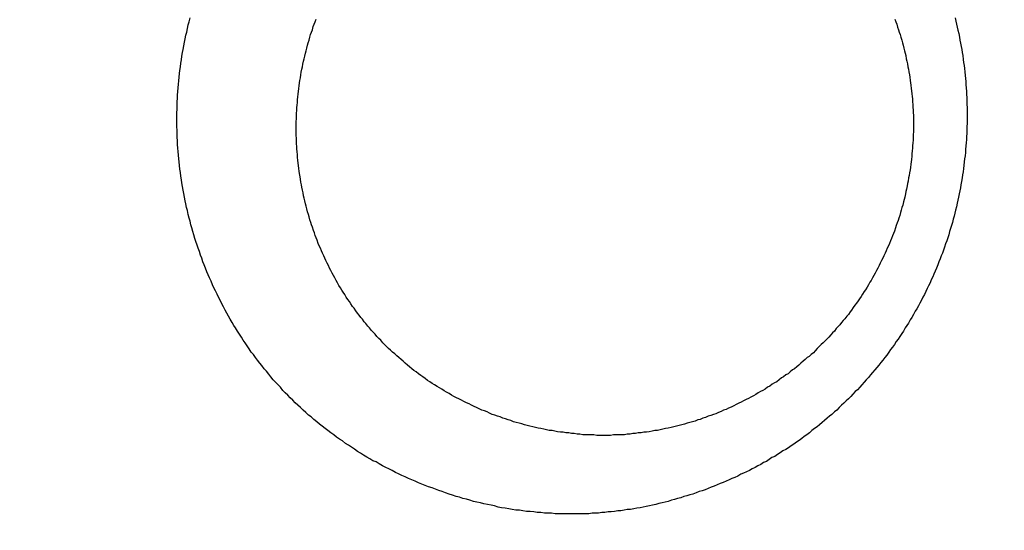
# Model space of a CAD drawing. Header units: millimetres. Extents: x -604189 to 881711, y -381903 to -7297.
# Tile 871 of 1056: x -558635 to -558619, y -165473 to -165465. Entities that reach past the tile are written whole.
import ezdxf

# ---------------------------------------------------------------- set-up
doc = ezdxf.new("R2010")
doc.units = ezdxf.units.MM
doc.header["$LTSCALE"] = 100
doc.linetypes.add('0.5_0.5', pattern=[1, 0.5, -0.5])
doc.linetypes.add('ACAD_ISO04W100', pattern=[30.5, 24, -3, 0.5, -3])
doc.layers.get('Defpoints').update_dxf_attribs({"color": 30})
doc.layers.add('OPIS', color=7, linetype='Continuous')
doc.layers.add('strop osie', color=80, linetype='ACAD_ISO04W100', lineweight=5)
doc.styles.get("Standard").update_dxf_attribs({"font": 'romans.shx', "width": 0.5})
doc.dimstyles.new('1 50', dxfattribs={"dimtxt": 150, "dimasz": 80, "dimexe": 1, "dimexo": 1, "dimgap": 20, "dimtad": 1, "dimdec": 0, "dimlfac": 0.1, "dimtxsty": 'Standard', "dimblk": 'ARCHTICK', "dimcen": 200, "dimclrd": 2, "dimadec": 1, "dimazin": 0, "dimtfac": 1, "dimtdec": 0, "dimtmove": 0, "dimatfit": 3, "dimldrblk": 'ARCHTICK', "dimfxl": 120, "dimfxlon": 1, "dimtfill": 1, "dimarcsym": 0})

# ---------------------------------------------------------------- blocks, each defined once
blk = doc.blocks.new('_ArchTick')
at = {"layer": 'strop osie', "color": 0, "const_width": 0.15}
blk.add_lwpolyline([(-0.5, -0.5), (0.5, 0.5)], dxfattribs=at)
blk = doc.blocks.new('*D3294')
at = {"layer": 'Defpoints', "color": 0, "linetype": 'ByBlock', "lineweight": 5, "transparency": 16777216}
for p in [(-595783.126, -159420.303), (-593748.924, -159420.303), (-552118.935, -179940.303)]:
    blk.add_point(p, dxfattribs=at)
at = {"layer": 'OPIS', "color": 0, "linetype": 'Continuous', "lineweight": -2, "transparency": 16777216}
for p, q in [((-595723.126, -159420.303), (-595784.126, -159420.303)), ((-595723.126, -179940.303), (-595784.126, -179940.303))]:
    blk.add_line(p, q, dxfattribs=at)
at = {"layer": 'OPIS', "color": 2, "lineweight": -2, "transparency": 16777216}
blk.add_line((-595783.126, -179940.303), (-595783.126, -159420.303), dxfattribs=at)
at = {"layer": 'OPIS', "color": 2, "linetype": 'ByBlock', "lineweight": -2, "transparency": 16777216, "xscale": 80, "yscale": 80, "zscale": 80}
for p, rotation in [((-595783.126, -159420.303), 90), ((-595783.126, -179940.303), 270)]:
    blk.add_blockref('_ArchTick', p, dxfattribs=dict(at, rotation=rotation))
at = {"layer": 'OPIS', "color": 0, "linetype": 'ByBlock', "lineweight": 13, "transparency": 16777216, "insert": (-595878.126, -169680.303), "char_height": 150, "attachment_point": 5, "rotation": 90, "bg_fill": 3, "box_fill_scale": 1.1, "bg_fill_color": 256, "bg_fill_true_color": 13158600, "bg_fill_transparency": 0}
blk.add_mtext('2052', dxfattribs=at)

msp = doc.modelspace()

# ---------------------------------------------------------------- hatches: boundary and pattern name
at = {"layer": 'OPIS', "linetype": 'ByBlock', "lineweight": 15}
h = msp.add_hatch(dxfattribs=at)
h.set_pattern_fill('ANSI37', color=0, scale=80, angle=45)
h.set_pattern_definition([(90, (-306927.96, 32475.8), (-254, 0), []), (180, (-306927.96, 32475.8), (-3e-14, -254), [])])
h.paths.add_polyline_path([(-559745.616, -168470.303), (-559845.616, -168470.303), (-559845.616, -168410.303), (-559745.616, -168410.303), (-559745.616, -168350.303), (-560845.616, -168350.303), (-560845.616, -168410.303), (-560745.616, -168410.303), (-560745.616, -168470.303, 0.267949), (-560295.616, -169249.726), (-560295.616, -169481.184, -0.414214), (-559952.679, -169824.121, -1), (-560638.553, -169824.121, -0.414214), (-560295.616, -169481.184), (-560295.616, -169249.726, -0.267949), (-560745.616, -168470.303), (-560845.616, -168470.303), (-560845.616, -168350.303), (-561118.924, -168350.303), (-561118.924, -172095.291), (-559553.922, -172095.29), (-559553.924, -168350.303), (-559745.616, -168350.303)])
h.paths.add_polyline_path([(-560989.238, -171970.288), (-560989.238, -171369.43), (-560514.238, -171369.43, -0.414232), (-560506.238, -171377.43), (-560506.238, -171961.436, -0.403374), (-560513.94, -171969.43), (-560989.238, -171969.43), (-560998.924, -171970.288)], flags=16)
h.paths.add_polyline_path([(-560569.238, -171447.43), (-560569.238, -171891.43, -0.414209), (-560619.237, -171941.43), (-560824.236, -171941.432, -0.414225), (-560874.238, -171891.432), (-560874.238, -171447.432, -0.414209), (-560824.238, -171397.432), (-560619.238, -171397.43, -0.414216)], flags=0)
h.paths.add_polyline_path([(-560754.738, -171692.272), (-560768.264, -171689.534), (-560778.52, -171674.091), (-560777.58, -171669.433), (-560791.338, -171669.433), (-560788.513, -171683.421), (-560780.618, -171695.311), (-560768.728, -171703.206), (-560754.738, -171706.031)], flags=0)
h.paths.add_polyline_path([(-560926.538, -171669.432), (-560944.038, -171669.432), (-560944.038, -171669.432), (-560938.912, -171681.806), (-560926.538, -171686.932)], flags=0)
h.paths.add_polyline_path([(-559553.926, -164304.92), (-559553.926, -164080.303), (-560998.924, -164080.303), (-560998.924, -164130.303), (-561051.758, -164130.303), (-561051.758, -164230.303), (-561112.409, -164230.303), (-561118.259, -165128.236), (-561111.758, -165130.303), (-561051.758, -165130.303), (-561051.758, -165230.303), (-560998.924, -165230.303), (-560998.924, -165930.303), (-560968.924, -165930.303), (-559691.758, -165930.303), (-559691.758, -166884.924, -0.259771), (-560368.468, -166480.303), (-560576.781, -166480.303, -0.694758), (-561118.924, -166682.141), (-561118.924, -167150.303), (-559553.924, -167150.303), (-559553.925, -165742.585, -0.501722), (-560517.887, -165023.753, -0.501722)])
h.paths.add_polyline_path([(-561051.758, -166930.303), (-561051.758, -167030.303), (-561111.758, -167030.303), (-561111.758, -166930.303)], flags=16)
h.paths.add_polyline_path([(-559553.926, -164304.92, 0.501722), (-560517.887, -165023.753, 0.501722), (-559553.925, -165742.585)], flags=17)
h.paths.add_polyline_path([(-559017.887, -165023.753, 0.331805), (-559553.926, -164304.92), (-559553.925, -165742.585, 0.331804)], flags=17)
h.paths.add_polyline_path([(-558393.92, -165930.303), (-559553.925, -165930.303), (-559553.924, -167030.303), (-558393.92, -167030.303)])
edge = h.paths.add_edge_path(flags=16)
edge.add_ellipse((-558869.257, -166529.058), major_axis=(0, 174.945), ratio=0.835608, start_angle=0, end_angle=180, ccw=False)
edge.add_line((-558869.023, -166354.089), (-558868.837, -166354.113))
edge.add_line((-558868.837, -166354.113), (-558551.758, -166354.113))
edge.add_ellipse((-558534.042, -166361.126), major_axis=(0, 22.068), ratio=0.905257, start_angle=0, end_angle=83.7318, ccw=False)
edge.add_line((-558534.042, -166339.058), (-558415.442, -166339.058))
edge.add_line((-558415.442, -166339.058), (-558415.442, -166719.058))
edge.add_line((-558415.442, -166719.058), (-558534.042, -166719.058))
edge.add_ellipse((-558534.042, -166696.99), major_axis=(0, 22.068), ratio=0.905257, start_angle=108.5291, end_angle=180, ccw=False)
edge.add_line((-558552.984, -166704.003), (-558869.257, -166704.003))
edge = h.paths.add_edge_path(flags=16)
edge.add_ellipse((-558655.149, -165473.071), major_axis=(119.577, 0), ratio=0.9754616, start_angle=134.53493, end_angle=225.46507, ccw=False)
edge.add_ellipse((-558571.362, -165553.094), major_axis=(-236.828, 0), ratio=0.9754616, start_angle=293.07706, end_angle=315.06459, ccw=False)
edge.add_ellipse((-558581.121, -165519.064), major_axis=(-200.962, 0), ratio=0.9754616, start_angle=268.86913, end_angle=294.41602, ccw=False)
edge.add_line((-558577.155, -165323.071), (-558434.725, -165323.071))
edge.add_line((-558434.725, -165323.071), (-558434.725, -165623.07))
edge.add_line((-558434.725, -165623.07), (-558577.155, -165623.07))
edge.add_ellipse((-558581.121, -165427.077), major_axis=(200.962, 0), ratio=0.9754616, start_angle=245.58398, end_angle=271.13087, ccw=False)
edge.add_ellipse((-558571.362, -165393.047), major_axis=(-236.828, 0), ratio=0.9754616, start_angle=404.93541, end_angle=426.92294, ccw=False)
h.paths.add_polyline_path([(-559691.758, -166075.303), (-560476.988, -166075.303, 0.131652), (-560368.468, -166480.303), (-559691.758, -166480.303)], flags=17)
h.paths.add_polyline_path([(-560476.988, -166075.303), (-559691.758, -166075.303), (-559691.758, -165930.303), (-560991.758, -165930.303), (-561051.758, -165930.303), (-561051.758, -166030.303), (-561118.924, -166030.303), (-561118.924, -166278.466, -0.694758), (-560576.781, -166480.303), (-560368.468, -166480.303, -0.131652)], flags=17)
h.paths.add_polyline_path([(-571773.92, -161590.543), (-574108.188, -161590.543), (-574098.917, -166615.286), (-571773.92, -166615.284)])
h.paths.add_polyline_path([(-559933.216, -164919.201), (-558639.203, -164919.201), (-558639.203, -164793.34), (-559933.216, -164793.34)], flags=25)
h.paths.add_polyline_path([(-560038.72, -166687.588), (-559732.99, -166687.588), (-559732.99, -166284.59), (-560038.72, -166284.59)], flags=25)
h.paths.add_polyline_path([(-559928.871, -165007.1), (-559413.75, -165007.1), (-559413.75, -164907.76), (-559928.871, -164907.76)], flags=9)
h.paths.add_polyline_path([(-559933.216, -164919.201), (-558639.203, -164919.201), (-558639.203, -164793.34), (-559933.216, -164793.34)], flags=25)
h.paths.add_polyline_path([(-560330.859, -165014.578), (-559994.182, -165014.578), (-559994.182, -164899.195), (-560330.859, -164899.195)], flags=24)
h.paths.add_polyline_path([(-560290.204, -164902.837), (-560108.354, -164902.837), (-560108.354, -164804.807), (-560290.204, -164804.807)], flags=24)
h.paths.add_polyline_path([(-560498.866, -166997.342), (-559983.744, -166997.342), (-559983.744, -166898.002), (-560498.866, -166898.002)], flags=24)
h.paths.add_polyline_path([(-560498.79, -166887.342), (-559655.724, -166887.342), (-559655.724, -166788.002), (-560498.79, -166788.002)], flags=24)
h.paths.add_polyline_path([(-560900.853, -167004.82), (-560564.177, -167004.82), (-560564.177, -166889.437), (-560900.853, -166889.437)], flags=24)
h.paths.add_polyline_path([(-560860.199, -166893.079), (-560678.349, -166893.079), (-560678.349, -166795.049), (-560860.199, -166795.049)], flags=24)
h.paths.add_polyline_path([(-560525.168, -170610.564), (-560010.047, -170610.564), (-560010.047, -170511.224), (-560525.168, -170511.224)], flags=24)
h.paths.add_polyline_path([(-560529.513, -170522.665), (-559444.307, -170522.665), (-559444.307, -170396.804), (-560529.513, -170396.804)], flags=9)
h.paths.add_polyline_path([(-560927.156, -170618.042), (-560590.479, -170618.042), (-560590.479, -170502.659), (-560927.156, -170502.659)], flags=24)
h.paths.add_polyline_path([(-560886.501, -170506.301), (-560704.651, -170506.301), (-560704.651, -170408.271), (-560886.501, -170408.271)], flags=24)
h.paths.add_polyline_path([(-560065.3, -168940.358), (-560065.3, -168600.658), (-560513.076, -168600.658), (-560513.076, -168940.358)], flags=24)
h.paths.add_polyline_path([(-559111.526, -164087.386), (-558760.99, -164087.386), (-558760.815, -164093.192), (-558760.644, -164098.997), (-558760.476, -164104.803), (-558760.311, -164110.608), (-558760.15, -164116.414), (-558759.991, -164122.22), (-558759.835, -164128.025), (-558759.683, -164133.831), (-558759.534, -164139.637), (-558759.387, -164145.443), (-558759.244, -164151.25), (-558759.104, -164157.056), (-558758.967, -164162.862), (-558758.833, -164168.669), (-558758.702, -164174.475), (-558758.575, -164180.282), (-558758.45, -164186.088), (-558758.328, -164191.895), (-558758.21, -164197.701), (-558758.094, -164203.508), (-558757.982, -164209.315), (-558757.872, -164215.122), (-558757.766, -164220.929), (-558757.663, -164226.736), (-558757.563, -164232.543), (-558757.465, -164238.35), (-558757.371, -164244.157), (-558757.28, -164249.965), (-558757.192, -164255.772), (-558757.107, -164261.579), (-558757.025, -164267.387), (-558756.946, -164273.194), (-558756.87, -164279.001), (-558756.797, -164284.809), (-558756.728, -164290.616), (-558756.661, -164296.424), (-558756.598, -164302.232), (-558756.538, -164308.039), (-558756.482, -164313.847), (-558756.428, -164319.654), (-558756.378, -164325.462), (-558756.332, -164331.27), (-558756.288, -164337.078), (-558756.248, -164342.885), (-558756.212, -164348.693), (-558756.178, -164354.501), (-558756.147, -164360.309), (-558756.118, -164366.117), (-558756.091, -164371.925), (-558756.066, -164377.733), (-558756.042, -164383.541), (-558756.02, -164389.348), (-558756.004, -164395.156), (-558755.999, -164400.964), (-558756.007, -164406.772), (-558756.031, -164412.58), (-558756.073, -164418.388), (-558756.132, -164424.195), (-558756.21, -164430.003), (-558756.308, -164435.81), (-558756.425, -164441.617), (-558756.562, -164447.423), (-558756.72, -164453.229), (-558756.898, -164459.034), (-558757.098, -164464.838), (-558757.32, -164470.642), (-558757.565, -164476.445), (-558757.837, -164482.247), (-558758.138, -164488.047), (-558758.47, -164493.845), (-558758.837, -164499.642), (-558759.241, -164505.435), (-558759.684, -164511.226), (-558760.175, -164517.014), (-558760.725, -164522.795), (-558761.35, -164528.569), (-558762.06, -164534.333), (-558762.874, -164540.084), (-558763.809, -164545.816), (-558764.883, -164551.524), (-558766.116, -164557.201), (-558767.538, -164562.832), (-558769.177, -164568.402), (-558771.062, -164573.894), (-558773.233, -164579.28), (-558775.735, -164584.521), (-558778.61, -164589.566), (-558781.897, -164594.354), (-558785.628, -164598.798), (-558789.808, -164602.827), (-558794.374, -164606.413), (-558799.255, -164609.556), (-558804.382, -164612.284), (-558809.694, -164614.629), (-558815.143, -164616.63), (-558820.694, -164618.326), (-558826.325, -164619.753), (-558832.011, -164620.95), (-558837.732, -164621.95), (-558843.479, -164622.786), (-558849.244, -164623.49), (-558855.021, -164624.092), (-558860.805, -164624.612), (-558866.595, -164625.056), (-558872.391, -164625.431), (-558878.19, -164625.744), (-558883.993, -164625.999), (-558889.798, -164626.204), (-558895.604, -164626.363), (-558901.411, -164626.484), (-558907.218, -164626.57), (-558913.026, -164626.629), (-558918.834, -164626.664), (-558924.642, -164626.683), (-558930.45, -164626.69), (-558936.258, -164626.691), (-558941.521, -164626.69), (-558946.785, -164626.685), (-558952.048, -164626.672), (-558957.312, -164626.645), (-558962.575, -164626.602), (-558967.838, -164626.537), (-558973.1, -164626.447), (-558978.362, -164626.327), (-558983.623, -164626.174), (-558988.883, -164625.983), (-558994.142, -164625.75), (-558999.398, -164625.47), (-559004.651, -164625.141), (-559009.9, -164624.756), (-559015.145, -164624.311), (-559020.383, -164623.802), (-559025.614, -164623.22), (-559030.834, -164622.543), (-559036.037, -164621.747), (-559041.216, -164620.812), (-559046.364, -164619.713), (-559051.466, -164618.424), (-559056.508, -164616.915), (-559061.47, -164615.16), (-559066.326, -164613.131), (-559071.043, -164610.799), (-559075.583, -164608.137), (-559079.894, -164605.121), (-559083.925, -164601.738), (-559087.622, -164597.995), (-559090.945, -164593.918), (-559093.905, -164589.566), (-559096.527, -164585.003), (-559098.839, -164580.275), (-559100.873, -164575.422), (-559102.662, -164570.472), (-559104.238, -164565.45), (-559105.625, -164560.373), (-559106.843, -164555.253), (-559107.915, -164550.1), (-559108.86, -164544.923), (-559109.695, -164539.726), (-559110.431, -164534.514), (-559111.082, -164529.291), (-559111.66, -164524.059), (-559112.176, -164518.821), (-559112.639, -164513.578), (-559113.058, -164508.331), (-559113.442, -164503.082), (-559113.794, -164497.83), (-559114.116, -164492.577), (-559114.412, -164487.322), (-559114.682, -164482.065), (-559114.93, -164476.808), (-559115.157, -164471.549), (-559115.363, -164466.29), (-559115.551, -164461.03), (-559115.72, -164455.769), (-559115.872, -164450.508), (-559116.007, -164445.246), (-559116.125, -164439.984), (-559116.227, -164434.721), (-559116.313, -164429.459), (-559116.383, -164424.196), (-559116.438, -164418.933), (-559116.477, -164413.669), (-559116.503, -164408.406), (-559116.515, -164403.142), (-559116.515, -164397.879), (-559116.505, -164392.616), (-559116.488, -164387.352), (-559116.467, -164382.089), (-559116.445, -164376.825), (-559116.422, -164371.562), (-559116.398, -164366.299), (-559116.372, -164361.035), (-559116.344, -164355.772), (-559116.314, -164350.508), (-559116.282, -164345.245), (-559116.247, -164339.982), (-559116.21, -164334.718), (-559116.169, -164329.455), (-559116.126, -164324.192), (-559116.08, -164318.929), (-559116.032, -164313.665), (-559115.98, -164308.402), (-559115.926, -164303.139), (-559115.87, -164297.876), (-559115.811, -164292.613), (-559115.749, -164287.35), (-559115.684, -164282.087), (-559115.617, -164276.824), (-559115.547, -164271.561), (-559115.475, -164266.298), (-559115.4, -164261.035), (-559115.323, -164255.772), (-559115.244, -164250.509), (-559115.161, -164245.246), (-559115.077, -164239.984), (-559114.99, -164234.721), (-559114.9, -164229.458), (-559114.808, -164224.196), (-559114.713, -164218.933), (-559114.616, -164213.67), (-559114.517, -164208.408), (-559114.415, -164203.145), (-559114.31, -164197.883), (-559114.203, -164192.621), (-559114.093, -164187.358), (-559113.981, -164182.096), (-559113.866, -164176.834), (-559113.749, -164171.572), (-559113.629, -164166.31), (-559113.506, -164161.048), (-559113.382, -164155.786), (-559113.254, -164150.524), (-559113.124, -164145.262), (-559112.991, -164140), (-559112.856, -164134.739), (-559112.719, -164129.477), (-559112.578, -164124.215), (-559112.436, -164118.954), (-559112.29, -164113.692), (-559112.142, -164108.431), (-559111.992, -164103.17), (-559111.839, -164097.908), (-559111.684, -164092.647)])
edge = h.paths.add_edge_path()
edge.add_line((-558393.92, -164080.303), (-559553.926, -164080.303))
edge.add_line((-559553.926, -164080.303), (-559553.926, -164304.92))
edge.add_arc((-559767.887, -165023.753), 750, 0, 73.424314, ccw=False)
edge.add_arc((-559767.887, -165023.753), 750, -73.424255, 0, ccw=False)
edge.add_line((-559553.925, -165742.585), (-559553.925, -165830.303))
edge.add_line((-559553.925, -165830.303), (-558393.92, -165830.303))
edge.add_line((-558393.92, -165830.303), (-558393.92, -164080.303))

# ---------------------------------------------------------------- next in the draw order: dimensions: what is measured, and where the dimension line sits
at = {"layer": 'OPIS', "color": 0, "linetype": 'ByBlock', "lineweight": 13}
dim = msp.add_linear_dim(base=(-595783.126, -159420.303), p1=(-552118.935, -179940.303), p2=(-593748.924, -159420.303), angle=90, dimstyle='1 50', override={"dimtmove": 1, "dimfxl": 60, "dimarcsym": 1}, dxfattribs=at)
dim.commit()
dim.dimension.update_dxf_attribs({"geometry": '*D3294', "text_midpoint": (-595878.126, -169680.303)})

# ---------------------------------------------------------------- next in the draw order: hatches: boundary and pattern name
at = {"layer": 'OPIS', "linetype": '0.5_0.5', "lineweight": 13}
h = msp.add_hatch(dxfattribs=at)
h.set_pattern_fill('ANSI37', color=0, scale=130)
h.set_pattern_definition([(45, (-597218.54, 256668.8), (-291.85832, 291.85832), []), (135, (-597218.54, 256668.8), (-291.85832, -291.85832), [])])
edge = h.paths.add_edge_path(flags=16)
edge.add_line((-570958.916, -168985.281), (-571058.916, -168985.281))
edge.add_line((-571058.916, -168985.281), (-572598.916, -168985.281))
edge.add_line((-572598.916, -168985.281), (-572598.915, -170470.3))
edge.add_line((-572598.915, -170470.3), (-570825.763, -170470.3))
edge.add_arc((-570508.916, -170339.099), 342.937, 180, 202.49364, ccw=False)
edge.add_arc((-570508.916, -170339.099), 342.937, 90, 180, ccw=False)
edge.add_line((-570508.916, -169996.163), (-570508.916, -169764.704))
edge.add_arc((-570058.916, -168985.281), 900, 180, 240, ccw=False)
edge = h.paths.add_edge_path(flags=17)
edge.add_line((-569358.915, -170085.281), (-569358.916, -168985.281))
edge.add_line((-569358.916, -168985.281), (-569358.917, -168985.281))
edge.add_line((-569358.917, -168985.281), (-569958.916, -168985.281))
edge.add_line((-569958.916, -168985.281), (-570058.916, -168985.281))
edge.add_line((-570058.916, -168985.281), (-570058.916, -168925.281))
edge.add_line((-570058.916, -168925.281), (-569958.916, -168925.281))
edge.add_line((-569958.916, -168925.281), (-569958.916, -168865.281))
edge.add_line((-569958.916, -168865.281), (-569358.916, -168865.281))
edge.add_line((-569358.916, -168865.281), (-569358.917, -166865.281))
edge.add_line((-569358.917, -166865.281), (-574098.917, -166865.286))
edge.add_line((-574098.917, -166865.286), (-574098.914, -171970.3))
edge.add_line((-574098.914, -171970.3), (-572608.913, -171970.3))
edge.add_line((-572608.913, -171970.3), (-571504.913, -170590.3))
edge.add_line((-571504.913, -170590.3), (-572718.915, -170590.3))
edge.add_line((-572718.915, -170590.3), (-572718.916, -168865.281))
edge.add_line((-572718.916, -168865.281), (-571058.916, -168865.281))
edge.add_line((-571058.916, -168865.281), (-571058.916, -168925.281))
edge.add_line((-571058.916, -168925.281), (-570958.916, -168925.281))
edge.add_line((-570958.916, -168925.281), (-570958.916, -168985.281))
edge.add_arc((-570058.916, -168985.281), 900, 180, 240)
edge.add_line((-570508.916, -169764.704), (-570508.916, -169996.163))
edge.add_arc((-570508.916, -170339.099), 342.937, 0, 90, ccw=False)
edge.add_arc((-570508.916, -170339.099), 342.937, 208.97989, 360, ccw=False)
edge.add_line((-570808.913, -170505.253), (-570808.913, -171171.086))
edge.add_arc((-570808.913, -171220.3), 49.214, 0, 90, ccw=False)
edge.add_arc((-570808.913, -171220.3), 49.214, 270, 360, ccw=False)
edge.add_line((-570808.913, -171269.514), (-570808.913, -171970.3))
edge.add_line((-570808.913, -171970.3), (-569358.914, -171970.3))
edge.add_line((-569358.914, -171970.3), (-569358.915, -170085.281))
h.paths.add_polyline_path([(-561118.924, -159870.303), (-590334.655, -159870.303), (-590334.655, -161470.303), (-562318.924, -161470.303), (-562318.924, -172095.292), (-561118.924, -172095.291), (-561118.924, -168350.303), (-552073.919, -168350.303), (-552073.92, -167150.303), (-561118.924, -167150.303)])
h.paths.add_polyline_path([(-572856.927, -169813.68), (-569451.07, -169813.68), (-569451.07, -169408.68), (-572856.927, -169408.68)], flags=16)

# ---------------------------------------------------------------- next in the draw order: linework, layer by layer
at = {"color": 0}
for points in [[(-558626.401, -165473.145, 0), (-558626.459, -165473.145, 0), (-558626.517, -165473.145, 0), (-558626.575, -165473.145, 0), (-558626.632, -165473.145, 0), (-558626.69, -165473.135, 0), (-558626.748, -165473.135, 0), (-558626.806, -165473.135, 0), (-558626.863, -165473.125, 0), (-558626.921, -165473.125, 0), (-558626.979, -165473.115, 0), (-558627.037, -165473.105, 0), (-558627.095, -165473.105, 0), (-558627.152, -165473.095, 0), (-558627.21, -165473.085, 0), (-558627.268, -165473.085, 0), (-558627.325, -165473.075, 0), (-558627.383, -165473.065, 0), (-558627.44, -165473.055, 0), (-558627.498, -165473.045, 0), (-558627.555, -165473.035, 0), (-558627.612, -165473.015, 0), (-558627.669, -165473.005, 0), (-558627.727, -165472.995, 0), (-558627.784, -165472.985, 0), (-558627.841, -165472.965, 0), (-558627.897, -165472.955, 0), (-558627.954, -165472.945, 0), (-558628.011, -165472.925, 0), (-558628.067, -165472.905, 0), (-558628.124, -165472.895, 0), (-558628.18, -165472.875, 0), (-558628.236, -165472.865, 0), (-558628.292, -165472.845, 0), (-558628.348, -165472.825, 0), (-558628.404, -165472.805, 0), (-558628.459, -165472.785, 0), (-558628.515, -165472.765, 0), (-558628.57, -165472.745, 0), (-558628.625, -165472.725, 0), (-558628.68, -165472.705, 0), (-558628.735, -165472.685, 0), (-558628.789, -165472.665, 0), (-558628.843, -165472.645, 0), (-558628.897, -165472.615, 0), (-558628.951, -165472.595, 0), (-558629.005, -165472.575, 0), (-558629.059, -165472.545, 0), (-558629.112, -165472.525, 0), (-558629.165, -165472.495, 0), (-558629.218, -165472.475, 0), (-558629.27, -165472.445, 0), (-558629.323, -165472.415, 0), (-558629.375, -165472.395, 0), (-558629.427, -165472.365, 0), (-558629.478, -165472.335, 0), (-558629.53, -165472.305, 0), (-558629.581, -165472.285, 0), (-558629.631, -165472.255, 0), (-558629.682, -165472.225, 0), (-558629.732, -165472.195, 0), (-558629.782, -165472.165, 0), (-558629.832, -165472.135, 0), (-558629.881, -165472.095, 0), (-558629.93, -165472.065, 0), (-558629.979, -165472.035, 0), (-558630.027, -165472.005, 0), (-558630.075, -165471.965, 0), (-558630.123, -165471.935, 0), (-558630.17, -165471.905, 0), (-558630.217, -165471.865, 0), (-558630.264, -165471.835, 0), (-558630.311, -165471.795, 0), (-558630.357, -165471.765, 0), (-558630.402, -165471.725, 0), (-558630.448, -165471.695, 0), (-558630.492, -165471.655, 0), (-558630.537, -165471.615, 0), (-558630.581, -165471.575, 0), (-558630.625, -165471.545, 0), (-558630.668, -165471.505, 0), (-558630.711, -165471.465, 0), (-558630.754, -165471.425, 0), (-558630.796, -165471.385, 0), (-558630.838, -165471.345, 0), (-558630.879, -165471.305, 0), (-558630.92, -165471.265, 0), (-558630.96, -165471.225, 0), (-558631.001, -165471.185, 0), (-558631.04, -165471.145, 0), (-558631.079, -165471.095, 0), (-558631.118, -165471.055, 0), (-558631.157, -165471.015, 0), (-558631.195, -165470.975, 0), (-558631.232, -165470.925, 0), (-558631.269, -165470.885, 0), (-558631.306, -165470.835, 0), (-558631.342, -165470.795, 0), (-558631.378, -165470.745, 0), (-558631.413, -165470.705, 0), (-558631.448, -165470.655, 0), (-558631.483, -165470.615, 0), (-558631.517, -165470.565, 0), (-558631.551, -165470.525, 0), (-558631.584, -165470.475, 0), (-558631.617, -165470.425, 0), (-558631.649, -165470.375, 0), (-558631.681, -165470.335, 0), (-558631.712, -165470.285, 0), (-558631.743, -165470.235, 0), (-558631.774, -165470.185, 0), (-558631.804, -165470.135, 0), (-558631.834, -165470.095, 0), (-558631.863, -165470.045, 0), (-558631.892, -165469.995, 0), (-558631.92, -165469.945, 0), (-558631.948, -165469.895, 0), (-558631.976, -165469.845, 0), (-558632.003, -165469.795, 0), (-558632.029, -165469.745, 0), (-558632.055, -165469.685, 0), (-558632.081, -165469.635, 0), (-558632.106, -165469.585, 0), (-558632.131, -165469.535, 0), (-558632.155, -165469.485, 0), (-558632.179, -165469.435, 0), (-558632.203, -165469.375, 0), (-558632.226, -165469.325, 0), (-558632.248, -165469.275, 0), (-558632.27, -165469.225, 0), (-558632.292, -165469.165, 0), (-558632.313, -165469.115, 0), (-558632.333, -165469.065, 0), (-558632.353, -165469.005, 0), (-558632.373, -165468.955, 0), (-558632.392, -165468.895, 0), (-558632.411, -165468.845, 0), (-558632.429, -165468.795, 0), (-558632.447, -165468.735, 0), (-558632.464, -165468.685, 0), (-558632.481, -165468.625, 0), (-558632.497, -165468.575, 0), (-558632.513, -165468.515, 0), (-558632.528, -165468.465, 0), (-558632.543, -165468.405, 0), (-558632.557, -165468.355, 0), (-558632.571, -165468.295, 0), (-558632.585, -165468.235, 0), (-558632.598, -165468.185, 0), (-558632.61, -165468.125, 0), (-558632.622, -165468.075, 0), (-558632.633, -165468.015, 0), (-558632.644, -165467.955, 0), (-558632.655, -165467.905, 0), (-558632.664, -165467.845, 0), (-558632.674, -165467.785, 0), (-558632.683, -165467.735, 0), (-558632.691, -165467.675, 0), (-558632.699, -165467.615, 0), (-558632.706, -165467.565, 0), (-558632.713, -165467.505, 0), (-558632.719, -165467.445, 0), (-558632.725, -165467.395, 0), (-558632.731, -165467.335, 0), (-558632.735, -165467.275, 0), (-558632.74, -165467.225, 0), (-558632.743, -165467.165, 0), (-558632.747, -165467.105, 0), (-558632.749, -165467.045, 0), (-558632.752, -165466.995, 0), (-558632.753, -165466.935, 0), (-558632.755, -165466.875, 0), (-558632.755, -165466.815, 0), (-558632.756, -165466.765, 0), (-558632.755, -165466.705, 0), (-558632.754, -165466.645, 0), (-558632.753, -165466.595, 0), (-558632.751, -165466.535, 0), (-558632.749, -165466.475, 0), (-558632.746, -165466.415, 0), (-558632.743, -165466.365, 0), (-558632.739, -165466.305, 0), (-558632.735, -165466.245, 0), (-558632.73, -165466.185, 0), (-558632.725, -165466.135, 0), (-558632.719, -165466.075, 0), (-558632.712, -165466.015, 0), (-558632.706, -165465.965, 0), (-558632.698, -165465.905, 0), (-558632.69, -165465.845, 0), (-558632.682, -165465.795, 0), (-558632.673, -165465.735, 0), (-558632.664, -165465.675, 0), (-558632.654, -165465.625, 0), (-558632.643, -165465.565, 0), (-558632.633, -165465.505, 0), (-558632.621, -165465.455, 0), (-558632.609, -165465.395, 0), (-558632.597, -165465.345, 0), (-558632.584, -165465.285, 0), (-558632.571, -165465.225, 0), (-558632.557, -165465.175, 0), (-558632.542, -165465.115, 0)], [(-558625.867, -165471.875, 0), (-558625.913, -165471.875, 0), (-558625.958, -165471.875, 0), (-558626.004, -165471.865, 0), (-558626.049, -165471.865, 0), (-558626.094, -165471.865, 0), (-558626.14, -165471.865, 0), (-558626.185, -165471.865, 0), (-558626.231, -165471.855, 0), (-558626.276, -165471.855, 0), (-558626.321, -165471.845, 0), (-558626.367, -165471.845, 0), (-558626.412, -165471.835, 0), (-558626.457, -165471.835, 0), (-558626.502, -165471.825, 0), (-558626.547, -165471.825, 0), (-558626.592, -165471.815, 0), (-558626.637, -165471.805, 0), (-558626.682, -165471.795, 0), (-558626.727, -165471.795, 0), (-558626.772, -165471.785, 0), (-558626.817, -165471.775, 0), (-558626.862, -165471.765, 0), (-558626.906, -165471.755, 0), (-558626.951, -165471.745, 0), (-558626.995, -165471.735, 0), (-558627.039, -165471.725, 0), (-558627.084, -165471.715, 0), (-558627.128, -165471.705, 0), (-558627.172, -165471.685, 0), (-558627.216, -165471.675, 0), (-558627.26, -165471.665, 0), (-558627.304, -165471.655, 0), (-558627.347, -165471.635, 0), (-558627.391, -165471.625, 0), (-558627.434, -165471.605, 0), (-558627.477, -165471.595, 0), (-558627.52, -165471.575, 0), (-558627.563, -165471.565, 0), (-558627.606, -165471.545, 0), (-558627.649, -165471.535, 0), (-558627.692, -165471.515, 0), (-558627.734, -165471.495, 0), (-558627.776, -165471.475, 0), (-558627.818, -165471.465, 0), (-558627.86, -165471.445, 0), (-558627.902, -165471.425, 0), (-558627.944, -165471.405, 0), (-558627.985, -165471.385, 0), (-558628.026, -165471.365, 0), (-558628.067, -165471.345, 0), (-558628.108, -165471.325, 0), (-558628.149, -165471.305, 0), (-558628.189, -165471.285, 0), (-558628.23, -165471.265, 0), (-558628.27, -165471.245, 0), (-558628.31, -165471.225, 0), (-558628.349, -165471.195, 0), (-558628.389, -165471.175, 0), (-558628.428, -165471.155, 0), (-558628.467, -165471.125, 0), (-558628.506, -165471.105, 0), (-558628.544, -165471.085, 0), (-558628.583, -165471.055, 0), (-558628.621, -165471.035, 0), (-558628.659, -165471.005, 0), (-558628.696, -165470.985, 0), (-558628.734, -165470.955, 0), (-558628.771, -165470.925, 0), (-558628.808, -165470.905, 0), (-558628.844, -165470.875, 0), (-558628.881, -165470.845, 0), (-558628.917, -165470.825, 0), (-558628.953, -165470.795, 0), (-558628.988, -165470.765, 0), (-558629.023, -165470.735, 0), (-558629.058, -165470.705, 0), (-558629.093, -165470.675, 0), (-558629.127, -165470.645, 0), (-558629.162, -165470.615, 0), (-558629.195, -165470.585, 0), (-558629.229, -165470.555, 0), (-558629.262, -165470.525, 0), (-558629.295, -165470.495, 0), (-558629.328, -165470.465, 0), (-558629.36, -165470.435, 0), (-558629.392, -165470.405, 0), (-558629.423, -165470.375, 0), (-558629.455, -165470.335, 0), (-558629.486, -165470.305, 0), (-558629.517, -165470.275, 0), (-558629.547, -165470.235, 0), (-558629.577, -165470.205, 0), (-558629.607, -165470.175, 0), (-558629.636, -165470.135, 0), (-558629.665, -165470.105, 0), (-558629.694, -165470.065, 0), (-558629.722, -165470.035, 0), (-558629.751, -165469.995, 0), (-558629.778, -165469.965, 0), (-558629.806, -165469.925, 0), (-558629.833, -165469.895, 0), (-558629.86, -165469.855, 0), (-558629.886, -165469.815, 0), (-558629.912, -165469.785, 0), (-558629.938, -165469.745, 0), (-558629.963, -165469.705, 0), (-558629.988, -165469.675, 0), (-558630.013, -165469.635, 0), (-558630.037, -165469.595, 0), (-558630.061, -165469.555, 0), (-558630.085, -165469.525, 0), (-558630.108, -165469.485, 0), (-558630.131, -165469.445, 0), (-558630.154, -165469.405, 0), (-558630.176, -165469.365, 0), (-558630.198, -165469.325, 0), (-558630.22, -165469.285, 0), (-558630.241, -165469.245, 0), (-558630.262, -165469.205, 0), (-558630.282, -165469.165, 0), (-558630.302, -165469.125, 0), (-558630.322, -165469.085, 0), (-558630.342, -165469.045, 0), (-558630.361, -165469.005, 0), (-558630.379, -165468.965, 0), (-558630.398, -165468.925, 0), (-558630.415, -165468.885, 0), (-558630.433, -165468.845, 0), (-558630.45, -165468.805, 0), (-558630.467, -165468.765, 0), (-558630.483, -165468.715, 0), (-558630.499, -165468.675, 0), (-558630.515, -165468.635, 0), (-558630.53, -165468.595, 0), (-558630.545, -165468.555, 0), (-558630.56, -165468.505, 0), (-558630.574, -165468.465, 0), (-558630.587, -165468.425, 0), (-558630.601, -165468.385, 0), (-558630.614, -165468.335, 0), (-558630.626, -165468.295, 0), (-558630.639, -165468.255, 0), (-558630.65, -165468.205, 0), (-558630.662, -165468.165, 0), (-558630.673, -165468.125, 0), (-558630.684, -165468.075, 0), (-558630.694, -165468.035, 0), (-558630.704, -165467.995, 0), (-558630.713, -165467.945, 0), (-558630.722, -165467.905, 0), (-558630.731, -165467.855, 0), (-558630.739, -165467.815, 0), (-558630.747, -165467.775, 0), (-558630.755, -165467.725, 0), (-558630.762, -165467.685, 0), (-558630.769, -165467.635, 0), (-558630.775, -165467.595, 0), (-558630.781, -165467.555, 0), (-558630.787, -165467.505, 0), (-558630.792, -165467.465, 0), (-558630.797, -165467.415, 0), (-558630.801, -165467.375, 0), (-558630.805, -165467.325, 0), (-558630.809, -165467.285, 0), (-558630.812, -165467.235, 0), (-558630.815, -165467.195, 0), (-558630.817, -165467.155, 0), (-558630.819, -165467.105, 0), (-558630.821, -165467.065, 0), (-558630.822, -165467.015, 0), (-558630.823, -165466.975, 0), (-558630.823, -165466.925, 0), (-558630.823, -165466.885, 0), (-558630.823, -165466.835, 0), (-558630.822, -165466.795, 0), (-558630.821, -165466.745, 0), (-558630.819, -165466.705, 0), (-558630.817, -165466.655, 0), (-558630.815, -165466.615, 0), (-558630.812, -165466.565, 0), (-558630.809, -165466.525, 0), (-558630.805, -165466.485, 0), (-558630.802, -165466.435, 0), (-558630.797, -165466.395, 0), (-558630.792, -165466.345, 0), (-558630.787, -165466.305, 0), (-558630.782, -165466.255, 0), (-558630.776, -165466.215, 0), (-558630.77, -165466.165, 0), (-558630.763, -165466.125, 0), (-558630.756, -165466.085, 0), (-558630.748, -165466.035, 0), (-558630.741, -165465.995, 0), (-558630.732, -165465.945, 0), (-558630.724, -165465.905, 0), (-558630.715, -165465.865, 0), (-558630.705, -165465.815, 0), (-558630.695, -165465.775, 0), (-558630.685, -165465.735, 0), (-558630.675, -165465.685, 0), (-558630.664, -165465.645, 0), (-558630.652, -165465.605, 0), (-558630.64, -165465.555, 0), (-558630.628, -165465.515, 0), (-558630.616, -165465.475, 0), (-558630.603, -165465.425, 0), (-558630.59, -165465.385, 0), (-558630.576, -165465.345, 0), (-558630.562, -165465.305, 0), (-558630.548, -165465.255, 0), (-558630.533, -165465.215, 0), (-558630.518, -165465.175, 0), (-558630.502, -165465.135, 0)], [(-558620.157, -165465.115, 0), (-558620.144, -165465.165, 0), (-558620.132, -165465.215, 0), (-558620.12, -165465.265, 0), (-558620.109, -165465.315, 0), (-558620.098, -165465.365, 0), (-558620.087, -165465.425, 0), (-558620.077, -165465.475, 0), (-558620.067, -165465.525, 0), (-558620.058, -165465.575, 0), (-558620.049, -165465.625, 0), (-558620.041, -165465.675, 0), (-558620.033, -165465.725, 0), (-558620.025, -165465.785, 0), (-558620.018, -165465.835, 0), (-558620.011, -165465.885, 0), (-558620.005, -165465.935, 0), (-558619.999, -165465.985, 0), (-558619.994, -165466.045, 0), (-558619.989, -165466.095, 0), (-558619.984, -165466.145, 0), (-558619.98, -165466.195, 0), (-558619.976, -165466.245, 0), (-558619.973, -165466.305, 0), (-558619.97, -165466.355, 0), (-558619.967, -165466.405, 0), (-558619.965, -165466.455, 0), (-558619.964, -165466.515, 0), (-558619.963, -165466.565, 0), (-558619.962, -165466.615, 0), (-558619.961, -165466.665, 0), (-558619.961, -165466.715, 0), (-558619.962, -165466.775, 0), (-558619.963, -165466.825, 0), (-558619.964, -165466.875, 0), (-558619.966, -165466.925, 0), (-558619.968, -165466.985, 0), (-558619.971, -165467.035, 0), (-558619.974, -165467.085, 0), (-558619.977, -165467.135, 0), (-558619.981, -165467.185, 0), (-558619.985, -165467.245, 0), (-558619.99, -165467.295, 0), (-558619.995, -165467.345, 0), (-558620.001, -165467.395, 0), (-558620.007, -165467.445, 0), (-558620.013, -165467.505, 0), (-558620.02, -165467.555, 0), (-558620.027, -165467.605, 0), (-558620.035, -165467.655, 0), (-558620.043, -165467.705, 0), (-558620.052, -165467.765, 0), (-558620.061, -165467.815, 0), (-558620.07, -165467.865, 0), (-558620.08, -165467.915, 0), (-558620.09, -165467.965, 0), (-558620.101, -165468.015, 0), (-558620.112, -165468.065, 0), (-558620.123, -165468.115, 0), (-558620.135, -165468.175, 0), (-558620.147, -165468.225, 0), (-558620.16, -165468.275, 0), (-558620.173, -165468.325, 0), (-558620.186, -165468.375, 0), (-558620.2, -165468.425, 0), (-558620.215, -165468.475, 0), (-558620.229, -165468.525, 0), (-558620.245, -165468.575, 0), (-558620.26, -165468.625, 0), (-558620.276, -165468.675, 0), (-558620.292, -165468.725, 0), (-558620.309, -165468.775, 0), (-558620.326, -165468.825, 0), (-558620.344, -165468.875, 0), (-558620.362, -165468.925, 0), (-558620.38, -165468.965, 0), (-558620.399, -165469.015, 0), (-558620.418, -165469.065, 0), (-558620.437, -165469.115, 0), (-558620.457, -165469.165, 0), (-558620.477, -165469.215, 0), (-558620.498, -165469.265, 0), (-558620.519, -165469.305, 0), (-558620.541, -165469.355, 0), (-558620.562, -165469.405, 0), (-558620.585, -165469.455, 0), (-558620.607, -165469.495, 0), (-558620.63, -165469.545, 0), (-558620.654, -165469.595, 0), (-558620.677, -165469.635, 0), (-558620.701, -165469.685, 0), (-558620.726, -165469.735, 0), (-558620.751, -165469.775, 0), (-558620.776, -165469.825, 0), (-558620.802, -165469.865, 0), (-558620.828, -165469.915, 0), (-558620.854, -165469.965, 0), (-558620.881, -165470.005, 0), (-558620.908, -165470.055, 0), (-558620.936, -165470.095, 0), (-558620.964, -165470.135, 0), (-558620.992, -165470.185, 0), (-558621.021, -165470.225, 0), (-558621.05, -165470.275, 0), (-558621.079, -165470.315, 0), (-558621.109, -165470.355, 0), (-558621.139, -165470.405, 0), (-558621.169, -165470.445, 0), (-558621.2, -165470.485, 0), (-558621.231, -165470.525, 0), (-558621.262, -165470.575, 0), (-558621.294, -165470.615, 0), (-558621.326, -165470.655, 0), (-558621.358, -165470.695, 0), (-558621.391, -165470.735, 0), (-558621.424, -165470.775, 0), (-558621.458, -165470.815, 0), (-558621.491, -165470.855, 0), (-558621.525, -165470.895, 0), (-558621.56, -165470.935, 0), (-558621.594, -165470.975, 0), (-558621.629, -165471.015, 0), (-558621.665, -165471.055, 0), (-558621.7, -165471.095, 0), (-558621.736, -165471.135, 0), (-558621.772, -165471.165, 0), (-558621.809, -165471.205, 0), (-558621.846, -165471.245, 0), (-558621.883, -165471.285, 0), (-558621.92, -165471.315, 0), (-558621.958, -165471.355, 0), (-558621.996, -165471.385, 0), (-558622.034, -165471.425, 0), (-558622.073, -165471.465, 0), (-558622.111, -165471.495, 0), (-558622.15, -165471.535, 0), (-558622.19, -165471.565, 0), (-558622.229, -165471.595, 0), (-558622.269, -165471.635, 0), (-558622.31, -165471.665, 0), (-558622.35, -165471.705, 0), (-558622.391, -165471.735, 0), (-558622.432, -165471.765, 0), (-558622.473, -165471.795, 0), (-558622.514, -165471.835, 0), (-558622.556, -165471.865, 0), (-558622.598, -165471.895, 0), (-558622.64, -165471.925, 0), (-558622.683, -165471.955, 0), (-558622.726, -165471.985, 0), (-558622.769, -165472.015, 0), (-558622.812, -165472.045, 0), (-558622.855, -165472.075, 0), (-558622.899, -165472.105, 0), (-558622.943, -165472.125, 0), (-558622.987, -165472.155, 0), (-558623.031, -165472.185, 0), (-558623.076, -165472.215, 0), (-558623.121, -165472.235, 0), (-558623.166, -165472.265, 0), (-558623.211, -165472.295, 0), (-558623.256, -165472.315, 0), (-558623.302, -165472.345, 0), (-558623.348, -165472.365, 0), (-558623.394, -165472.395, 0), (-558623.44, -165472.415, 0), (-558623.486, -165472.445, 0), (-558623.533, -165472.465, 0), (-558623.58, -165472.485, 0), (-558623.627, -165472.505, 0), (-558623.674, -165472.535, 0), (-558623.721, -165472.555, 0), (-558623.769, -165472.575, 0), (-558623.816, -165472.595, 0), (-558623.864, -165472.615, 0), (-558623.912, -165472.635, 0), (-558623.96, -165472.655, 0), (-558624.008, -165472.675, 0), (-558624.057, -165472.695, 0), (-558624.105, -165472.715, 0), (-558624.154, -165472.735, 0), (-558624.203, -165472.755, 0), (-558624.252, -165472.775, 0), (-558624.301, -165472.785, 0), (-558624.35, -165472.805, 0), (-558624.4, -165472.825, 0), (-558624.449, -165472.835, 0), (-558624.499, -165472.855, 0), (-558624.549, -165472.865, 0), (-558624.599, -165472.885, 0), (-558624.649, -165472.895, 0), (-558624.699, -165472.915, 0), (-558624.749, -165472.925, 0), (-558624.8, -165472.945, 0), (-558624.85, -165472.955, 0), (-558624.901, -165472.965, 0), (-558624.951, -165472.975, 0), (-558625.002, -165472.995, 0), (-558625.053, -165473.005, 0), (-558625.104, -165473.015, 0), (-558625.155, -165473.025, 0), (-558625.206, -165473.035, 0), (-558625.257, -165473.045, 0), (-558625.309, -165473.055, 0), (-558625.36, -165473.065, 0), (-558625.411, -165473.075, 0), (-558625.463, -165473.075, 0), (-558625.515, -165473.085, 0), (-558625.566, -165473.095, 0), (-558625.618, -165473.095, 0), (-558625.67, -165473.105, 0), (-558625.722, -165473.115, 0), (-558625.774, -165473.115, 0), (-558625.826, -165473.125, 0), (-558625.878, -165473.125, 0), (-558625.93, -165473.135, 0), (-558625.982, -165473.135, 0), (-558626.034, -165473.135, 0), (-558626.087, -165473.145, 0), (-558626.139, -165473.145, 0), (-558626.191, -165473.145, 0), (-558626.244, -165473.145, 0), (-558626.296, -165473.145, 0), (-558626.349, -165473.145, 0), (-558626.401, -165473.145, 0)], [(-558621.131, -165465.135, 0), (-558621.116, -165465.175, 0), (-558621.101, -165465.215, 0), (-558621.087, -165465.265, 0), (-558621.073, -165465.305, 0), (-558621.06, -165465.345, 0), (-558621.046, -165465.385, 0), (-558621.034, -165465.425, 0), (-558621.021, -165465.475, 0), (-558621.009, -165465.515, 0), (-558620.998, -165465.555, 0), (-558620.987, -165465.605, 0), (-558620.976, -165465.645, 0), (-558620.965, -165465.685, 0), (-558620.955, -165465.725, 0), (-558620.946, -165465.775, 0), (-558620.936, -165465.815, 0), (-558620.927, -165465.855, 0), (-558620.919, -165465.905, 0), (-558620.911, -165465.945, 0), (-558620.903, -165465.985, 0), (-558620.896, -165466.035, 0), (-558620.889, -165466.075, 0), (-558620.882, -165466.125, 0), (-558620.876, -165466.165, 0), (-558620.87, -165466.205, 0), (-558620.865, -165466.255, 0), (-558620.86, -165466.295, 0), (-558620.855, -165466.345, 0), (-558620.851, -165466.385, 0), (-558620.847, -165466.425, 0), (-558620.844, -165466.475, 0), (-558620.84, -165466.515, 0), (-558620.838, -165466.565, 0), (-558620.836, -165466.605, 0), (-558620.834, -165466.645, 0), (-558620.832, -165466.695, 0), (-558620.831, -165466.735, 0), (-558620.831, -165466.785, 0), (-558620.83, -165466.825, 0), (-558620.831, -165466.875, 0), (-558620.831, -165466.915, 0), (-558620.832, -165466.955, 0), (-558620.833, -165467.005, 0), (-558620.835, -165467.045, 0), (-558620.837, -165467.095, 0), (-558620.84, -165467.135, 0), (-558620.843, -165467.185, 0), (-558620.846, -165467.225, 0), (-558620.85, -165467.265, 0), (-558620.854, -165467.315, 0), (-558620.858, -165467.355, 0), (-558620.863, -165467.405, 0), (-558620.868, -165467.445, 0), (-558620.874, -165467.485, 0), (-558620.88, -165467.535, 0), (-558620.886, -165467.575, 0), (-558620.893, -165467.625, 0), (-558620.9, -165467.665, 0), (-558620.908, -165467.705, 0), (-558620.916, -165467.755, 0), (-558620.924, -165467.795, 0), (-558620.933, -165467.835, 0), (-558620.942, -165467.885, 0), (-558620.951, -165467.925, 0), (-558620.961, -165467.965, 0), (-558620.971, -165468.015, 0), (-558620.982, -165468.055, 0), (-558620.993, -165468.095, 0), (-558621.004, -165468.145, 0), (-558621.016, -165468.185, 0), (-558621.028, -165468.225, 0), (-558621.041, -165468.265, 0), (-558621.053, -165468.315, 0), (-558621.067, -165468.355, 0), (-558621.08, -165468.395, 0), (-558621.094, -165468.435, 0), (-558621.108, -165468.475, 0), (-558621.123, -165468.515, 0), (-558621.138, -165468.565, 0), (-558621.154, -165468.605, 0), (-558621.169, -165468.645, 0), (-558621.186, -165468.685, 0), (-558621.202, -165468.725, 0), (-558621.219, -165468.765, 0), (-558621.236, -165468.805, 0), (-558621.254, -165468.845, 0), (-558621.272, -165468.885, 0), (-558621.29, -165468.925, 0), (-558621.309, -165468.965, 0), (-558621.328, -165469.005, 0), (-558621.347, -165469.045, 0), (-558621.367, -165469.085, 0), (-558621.387, -165469.125, 0), (-558621.407, -165469.165, 0), (-558621.428, -165469.205, 0), (-558621.449, -165469.245, 0), (-558621.47, -165469.285, 0), (-558621.492, -165469.325, 0), (-558621.514, -165469.365, 0), (-558621.536, -165469.395, 0), (-558621.559, -165469.435, 0), (-558621.582, -165469.475, 0), (-558621.605, -165469.515, 0), (-558621.629, -165469.545, 0), (-558621.653, -165469.585, 0), (-558621.678, -165469.625, 0), (-558621.702, -165469.665, 0), (-558621.727, -165469.695, 0), (-558621.753, -165469.735, 0), (-558621.778, -165469.765, 0), (-558621.804, -165469.805, 0), (-558621.831, -165469.845, 0), (-558621.857, -165469.875, 0), (-558621.884, -165469.915, 0), (-558621.911, -165469.945, 0), (-558621.939, -165469.985, 0), (-558621.967, -165470.015, 0), (-558621.995, -165470.045, 0), (-558622.023, -165470.085, 0), (-558622.052, -165470.115, 0), (-558622.081, -165470.145, 0), (-558622.11, -165470.185, 0), (-558622.14, -165470.215, 0), (-558622.17, -165470.245, 0), (-558622.2, -165470.285, 0), (-558622.23, -165470.315, 0), (-558622.261, -165470.345, 0), (-558622.292, -165470.375, 0), (-558622.323, -165470.405, 0), (-558622.355, -165470.435, 0), (-558622.387, -165470.465, 0), (-558622.419, -165470.505, 0), (-558622.451, -165470.535, 0), (-558622.484, -165470.565, 0), (-558622.517, -165470.595, 0), (-558622.55, -165470.615, 0), (-558622.584, -165470.645, 0), (-558622.618, -165470.675, 0), (-558622.652, -165470.705, 0), (-558622.686, -165470.735, 0), (-558622.72, -165470.765, 0), (-558622.755, -165470.795, 0), (-558622.79, -165470.815, 0), (-558622.826, -165470.845, 0), (-558622.861, -165470.875, 0), (-558622.897, -165470.895, 0), (-558622.933, -165470.925, 0), (-558622.969, -165470.945, 0), (-558623.006, -165470.975, 0), (-558623.042, -165471.005, 0), (-558623.079, -165471.025, 0), (-558623.117, -165471.045, 0), (-558623.154, -165471.075, 0), (-558623.192, -165471.095, 0), (-558623.23, -165471.125, 0), (-558623.268, -165471.145, 0), (-558623.306, -165471.165, 0), (-558623.345, -165471.185, 0), (-558623.383, -165471.215, 0), (-558623.422, -165471.235, 0), (-558623.461, -165471.255, 0), (-558623.501, -165471.275, 0), (-558623.54, -165471.295, 0), (-558623.58, -165471.315, 0), (-558623.62, -165471.335, 0), (-558623.66, -165471.355, 0), (-558623.7, -165471.375, 0), (-558623.741, -165471.395, 0), (-558623.781, -165471.415, 0), (-558623.822, -165471.435, 0), (-558623.863, -165471.455, 0), (-558623.904, -165471.465, 0), (-558623.945, -165471.485, 0), (-558623.987, -165471.505, 0), (-558624.028, -165471.525, 0), (-558624.07, -165471.535, 0), (-558624.112, -165471.555, 0), (-558624.154, -165471.565, 0), (-558624.196, -165471.585, 0), (-558624.238, -165471.595, 0), (-558624.281, -165471.615, 0), (-558624.323, -165471.625, 0), (-558624.366, -165471.645, 0), (-558624.409, -165471.655, 0), (-558624.452, -165471.665, 0), (-558624.495, -165471.675, 0), (-558624.538, -165471.695, 0), (-558624.581, -165471.705, 0), (-558624.624, -165471.715, 0), (-558624.668, -165471.725, 0), (-558624.711, -165471.735, 0), (-558624.755, -165471.745, 0), (-558624.799, -165471.755, 0), (-558624.843, -165471.765, 0), (-558624.887, -165471.775, 0), (-558624.931, -165471.785, 0), (-558624.975, -165471.795, 0), (-558625.019, -165471.795, 0), (-558625.063, -165471.805, 0), (-558625.107, -165471.815, 0), (-558625.152, -165471.825, 0), (-558625.196, -165471.825, 0), (-558625.241, -165471.835, 0), (-558625.285, -165471.835, 0), (-558625.33, -165471.845, 0), (-558625.374, -165471.845, 0), (-558625.419, -165471.855, 0), (-558625.464, -165471.855, 0), (-558625.508, -165471.865, 0), (-558625.553, -165471.865, 0), (-558625.598, -165471.865, 0), (-558625.643, -165471.865, 0), (-558625.688, -165471.865, 0), (-558625.733, -165471.875, 0), (-558625.777, -165471.875, 0), (-558625.822, -165471.875, 0), (-558625.867, -165471.875, 0)]]:
    msp.add_polyline3d(points, dxfattribs=at)

doc.saveas('drawing.dxf')
